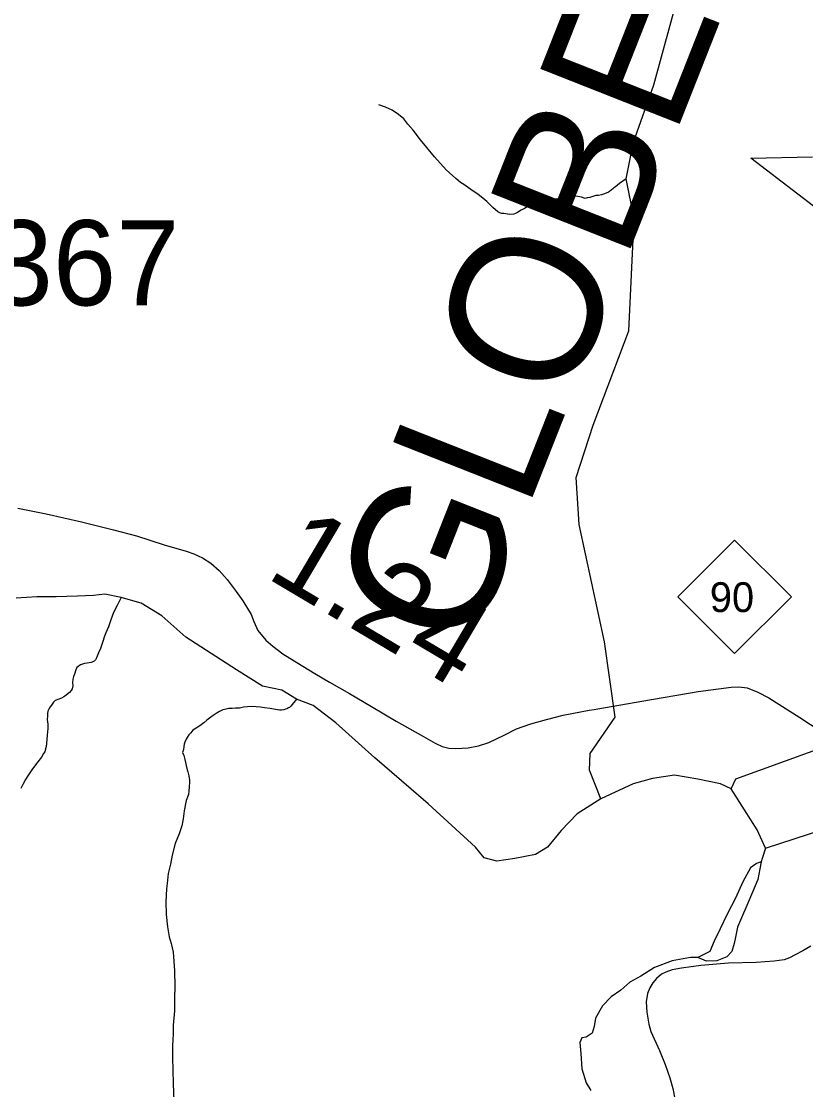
# Model space of a CAD drawing. Extents: x 1159738 to 1321356, y 736314 to 882035.
# Drawn here: x 1201279 to 1205885, y 838429 to 844699 of the extents above; entities that cross this region are included whole.
import ezdxf

# ---------------------------------------------------------------- set-up
doc = ezdxf.new("R2010")
doc.units = 0
for name, color, linetype in [('Exist Boundary Land Use Forest National US Forest Service', 7, 'Continuous'), ('Exist Geographical Mountain Summit Label', 7, 'Continuous'), ('Exist Hydrographic Creek Single Shore', 7, 'Continuous'), ('Exist Hydrographic Misc Water Feature', 7, 'Continuous'), ('Exist Road Primary NC Attributed', 7, 'Continuous'), ('Exist Road Primary NC Mileage Hundredths English Label', 7, 'Continuous'), ('Exist Road Primary NC Shield CELL', 7, 'Continuous'), ('Exist Road Primary NC Shield Number Label', 7, 'Continuous'), ('Exist Road Secondary Type 51 Number Label', 7, 'Continuous')]:
    doc.layers.add(name, color=color, linetype=linetype)

msp = doc.modelspace()

# ---------------------------------------------------------------- linework, layer by layer
at = {"layer": 'Exist Boundary Land Use Forest National US Forest Service'}
msp.add_lwpolyline([(1205931.4, 843614.4), (1205564.4, 843896.4), (1205925.3, 843904.4)], dxfattribs=at)
at = {"layer": 'Exist Hydrographic Creek Single Shore'}
for points in [[(1203996.3, 839789.4), (1203945.5, 839852.1), (1203667.6, 840106.7), (1203354.4, 840377), (1203124.9, 840583), (1202991.9, 840684.8), (1202894.5, 840721.9), (1202807.9, 840774.9), (1202694.4, 840798.4), (1202541.7, 840892.4), (1202244.3, 841084.3), (1202103.4, 841209.7), (1201982, 841284.1), (1201864.3, 841318.5), (1201768.9, 841337.5), (1201702.3, 841329.7), (1201608.4, 841325.7), (1201483.1, 841321.8), (1201369.6, 841321.8), (1201248.3, 841314)], [(1205648.8, 839845.9), (1205601.1, 839954), (1205526.8, 840071.5), (1205447.5, 840195.3), (1205385.9, 840224.2), (1205252.8, 840251.6), (1205115.8, 840275.1), (1204986.6, 840255.6), (1204873.1, 840224.2), (1204682, 840135.8), (1204543.8, 840048.4), (1204449.9, 839950.5), (1204369.3, 839853.3), (1204298.9, 839810.2), (1204176.4, 839785.5), (1204070.7, 839769.9), (1203996.3, 839789.4)], [(1205648.8, 839845.9), (1205630.1, 839785.2), (1205625, 839766.5), (1205616.5, 839725.6), (1205604.6, 839662.5), (1205573.9, 839587.6), (1205539.9, 839509.2), (1205509.2, 839437.6), (1205485.4, 839383.1), (1205473.6, 839324.2), (1205465.1, 839286.7), (1205451.5, 839240.7), (1205422.5, 839208.3), (1205362.9, 839186.1), (1205303.3, 839182.7), (1205252.2, 839204.9), (1205209.6, 839204.9), (1205100.7, 839186.1), (1204996.8, 839146.9), (1204916.7, 839095.8), (1204853.7, 839060), (1204799.2, 839012.3), (1204743.7, 838973.9), (1204692.6, 838921.1), (1204651.7, 838849.5), (1204643.2, 838800.1), (1204631.3, 838760.9), (1204597.2, 838737.1), (1204571.7, 838733.7), (1204558.1, 838706.4), (1204564.9, 838641.6), (1204571.7, 838551.3), (1204597.2, 838469.5), (1204622.8, 838425.2)], [(1205625, 839766.5), (1205596.2, 839757.5), (1205561.7, 839730.8), (1205516.1, 839649), (1205473.7, 839553.1), (1205424.9, 839458.7), (1205384.1, 839373.8), (1205347.9, 839301.5), (1205322.8, 839240.1), (1205252.2, 839204.9)]]:
    msp.add_lwpolyline(points, dxfattribs=at)
at = {"layer": 'Exist Hydrographic Misc Water Feature'}
for points in [[(1204682, 840135.8), (1204616.4, 840303.8), (1204619.4, 840402.3), (1204767.4, 840616), (1204703.4, 841057.2), (1204555.4, 841746.1), (1204538.4, 842022.3), (1204638.3, 842328.8), (1204846.5, 842882.1), (1204878.7, 843541.9), (1204831, 843775.9), (1204875.1, 843990.2), (1204993.4, 844327.2), (1205196.4, 845071.8), (1205166.3, 845223.4), (1205057.4, 845484.8), (1205069.4, 845619.2), (1205148.3, 845781.7), (1205445.3, 845959.6), (1205822.3, 846323), (1206049.3, 846400.6), (1206894.3, 846501.8), (1207238.4, 846593.4), (1207738.3, 846563.7)], [(1205447.5, 840195.3), (1205474.4, 840253.9), (1205902.9, 840408.9), (1206223.4, 840524.5), (1206334.4, 840607.6), (1206751.4, 841521.7), (1206977.5, 841881.5), (1207080.4, 841977.9), (1207258.4, 842072.8), (1207369.4, 842172.4), (1207741.4, 842686.9), (1207794.4, 842800.7), (1207890.5, 843566.9), (1208069.4, 844003.2), (1208082.4, 844176.9), (1208178.4, 844358.9)], [(1204831, 843775.9), (1204792.2, 843746.9), (1204767.6, 843727.6), (1204757.5, 843719.9), (1204753.4, 843716), (1204732.9, 843700.5), (1204726.7, 843696.7), (1204704.5, 843687.3), (1204686.3, 843681.7), (1204668.3, 843678.2), (1204652.3, 843676.7), (1204636, 843671.1), (1204617.8, 843665.6), (1204601.8, 843664), (1204589.7, 843660.3), (1204583.7, 843662.5), (1204567.9, 843666.9), (1204548, 843671.5), (1204532, 843673.9), (1204518, 843672.3), (1204507.8, 843670.5), (1204497.9, 843668.9), (1204485.9, 843667.2), (1204471.7, 843665.6), (1204429.5, 843658.7), (1204397.5, 843655.6), (1204353.2, 843648.8), (1204310.9, 843635.8), (1204272.5, 843622.9), (1204252.2, 843613.4), (1204238, 843603.8), (1204213.6, 843590.5), (1204193.3, 843577), (1204181, 843571.4), (1204170.8, 843567.6), (1204146.8, 843566.2), (1204113, 843571.2), (1204101, 843571.5), (1204089.1, 843575.9), (1204077.2, 843582.2), (1204047.9, 843607), (1204030.4, 843625.4), (1204012.8, 843641.9), (1203989.3, 843662.6), (1203961.9, 843683.4), (1203918.6, 843712.5), (1203877.4, 843741.7), (1203857.7, 843754.3), (1203830.3, 843777), (1203773.7, 843828.5), (1203705.8, 843904.4), (1203661.1, 843959.7), (1203622.3, 844004.7), (1203579.9, 844059.9), (1203548.7, 844096.8), (1203525.6, 844127.5), (1203494.3, 844152.3), (1203456.8, 844177.4), (1203417.4, 844196.5), (1203377.7, 844209.5)], [(1205648.8, 839845.9), (1205991.5, 839957.9), (1206489.4, 840177.7), (1206647.4, 840171.3), (1206870.4, 840058.6), (1207169.5, 840042.7), (1207715.8, 840029.3), (1208301.5, 839944.6), (1208549.5, 839860.8), (1208893.5, 839945.8), (1209127.4, 839954.3), (1209371.5, 840057.7), (1209485.9, 840211.5), (1209576.5, 840536.2), (1209649.5, 840784.1), (1209708.5, 841400.1), (1209812.5, 841572), (1209932.5, 841694.4)], [(1201864.3, 841318.5), (1201841.2, 841271), (1201820, 841229.6), (1201811.5, 841207.8), (1201802.8, 841180), (1201789.8, 841146.3), (1201774.9, 841110.7), (1201766.3, 841090.9), (1201755.2, 841053.2), (1201744.3, 841019.5), (1201731.6, 840993.8), (1201720.8, 840964.1), (1201714.5, 840952.2), (1201706.2, 840944.4), (1201694.1, 840938.7), (1201687.9, 840936.9), (1201665.9, 840931.6), (1201649.9, 840929.9), (1201625.6, 840922.6), (1201617.5, 840916.8), (1201611.4, 840913), (1201605.2, 840907.2), (1201598.9, 840893.3), (1201590.1, 840867.5), (1201585.7, 840853.6), (1201581.2, 840837.8), (1201578.9, 840819.8), (1201580.3, 840799.7), (1201577.7, 840781.8), (1201571.5, 840772), (1201561.2, 840760.2), (1201534.7, 840738.9), (1201528.5, 840735.1), (1201514.3, 840727.5), (1201498.2, 840721.9), (1201477.9, 840712.5), (1201467.6, 840702.7), (1201455.1, 840685), (1201446.9, 840675.3), (1201440.4, 840663.4), (1201434.1, 840651.6), (1201431.7, 840637.7), (1201431.3, 840621.7), (1201430.7, 840601.7), (1201434, 840573.5), (1201433.4, 840549.6), (1201430.4, 840509.6), (1201427, 840461.7), (1201424.5, 840443.7), (1201420.1, 840429.8), (1201415.6, 840411.9), (1201409.4, 840402.1), (1201396.8, 840380.4), (1201376, 840353), (1201344.9, 840311.8), (1201332.4, 840294.1), (1201315.8, 840270.5), (1201303.2, 840248.8), (1201286.4, 840221.3), (1201275.8, 840197.5)], [(1202894.5, 840721.9), (1202861.9, 840681), (1202853.8, 840673.2), (1202847.6, 840669.4), (1202837.5, 840663.6), (1202829.4, 840661.9), (1202821.3, 840658.1), (1202807.2, 840656.4), (1202795.2, 840656.8), (1202771.3, 840661.4), (1202739.6, 840666.3), (1202707.5, 840671.2), (1202683.7, 840673.8), (1202657.6, 840676.5), (1202633.6, 840677.2), (1202607.6, 840675.9), (1202583.6, 840674.5), (1202559.4, 840669.2), (1202537.4, 840667.8), (1202517.3, 840666.3), (1202497.3, 840666.8), (1202481.3, 840663.3), (1202463, 840657.7), (1202442.7, 840648.3), (1202422.5, 840636.9), (1202406.1, 840625.3), (1202383.6, 840609.9), (1202367.4, 840598.3), (1202350.9, 840582.7), (1202326.5, 840565.4), (1202306, 840551.9), (1202285.7, 840538.5), (1202273.3, 840522.8), (1202262.9, 840511.1), (1202252.6, 840495.4), (1202246.3, 840485.5), (1202239.7, 840469.7), (1202235.5, 840457.8), (1202233.2, 840443.8), (1202230.6, 840425.9), (1202226.1, 840408), (1202233.6, 840389.8), (1202239, 840367.6), (1202246, 840331.4), (1202253.4, 840307.2), (1202257.2, 840295.1), (1202262.4, 840270.9), (1202264, 840256.8), (1202265.9, 840248.8), (1202265.5, 840234.8), (1202264.8, 840206.8), (1202262, 840180.9), (1202259.5, 840160.9), (1202246.5, 840127.2), (1202234.9, 840065.5), (1202229.6, 840019.6), (1202220.5, 839977.9), (1202205.2, 839930.2), (1202181.6, 839874.8), (1202163.8, 839805.3), (1202154.4, 839753.5), (1202140.9, 839697.8), (1202135.3, 839639.9), (1202130.3, 839608.1), (1202126.3, 839532.1), (1202128.4, 839458), (1202136.4, 839385.7), (1202146.8, 839325.4), (1202157.8, 839287.1), (1202170.4, 839236.7), (1202174.9, 839182.5), (1202177.4, 839126.4), (1202180.9, 839034.3), (1202177.2, 838966.3), (1202179.1, 838892.2), (1202170.7, 838808.4), (1202169.4, 838756.4), (1202165.5, 838686.4), (1202165.6, 838616.4), (1202167.8, 838546.2), (1202169.5, 838464.2), (1202174.7, 838364)]]:
    msp.add_lwpolyline(points, dxfattribs=at)
at = {"layer": 'Exist Road Primary NC Attributed'}
for points in [[(1201257.6, 841842.5), (1201424.8, 841809.5), (1201631.4, 841761.9), (1201820, 841714.7), (1201954.9, 841679.2), (1202117.2, 841626.8), (1202246.1, 841589.6), (1202291.4, 841574), (1202342.4, 841550), (1202391.6, 841518.6), (1202439.9, 841476.6), (1202488.1, 841424), (1202539.5, 841352.4), (1202579.4, 841298.1), (1202628.7, 841218.5), (1202643.5, 841178), (1202667, 841124.9), (1202714.9, 841067.3), (1202755.4, 841031.3), (1202814.2, 840987.5), (1202896.4, 840935.6), (1203001.9, 840871.2), (1203088.4, 840821.9), (1203205.9, 840753.9), (1203335.5, 840678.3), (1203480.2, 840592.5), (1203641.3, 840502.3), (1203710, 840463.9), (1203751.2, 840444.2), (1203790.2, 840434.4), (1203828.8, 840431.3), (1203867.1, 840433.7), (1203903.3, 840436.2), (1203963.8, 840448.2), (1204024.6, 840467.6), (1204114.3, 840510), (1204187.7, 840547.2), (1204271.1, 840576.7), (1204362.3, 840601.1), (1204461.5, 840626.9), (1204612.9, 840655.9), (1204643, 840661.1), (1204664.7, 840664.9), (1204923.6, 840709.7), (1205254.2, 840765.4), (1205447.7, 840791.9), (1205493.8, 840794.2), (1205541.6, 840786.8), (1205604.8, 840761.7), (1205669.8, 840729.2), (1205850.5, 840613.1), (1206045.1, 840487)], [(1205916.7, 839270.9), (1205868.4, 839243.8), (1205824.7, 839220.1), (1205791.1, 839202.8), (1205759.5, 839191.2), (1205701.1, 839183.4), (1205594.5, 839175.5), (1205432.1, 839171.3), (1205270.3, 839157.4), (1205155.4, 839143.2), (1205101.3, 839132.9), (1205063.3, 839119.7), (1205038.8, 839106.2), (1205009.9, 839081.3), (1204988.7, 839056.3), (1204970.3, 839026.3), (1204956.3, 838992.9), (1204948.5, 838944.7), (1204952.3, 838884.8), (1204964.7, 838813.9), (1204976.4, 838771), (1205027.8, 838659.9), (1205060.4, 838576.4), (1205087.9, 838498.8), (1205104.4, 838436.9), (1205117.4, 838376)]]:
    msp.add_lwpolyline(points, dxfattribs=at)
at = {"layer": 'Exist Road Primary NC Shield CELL'}
msp.add_lwpolyline([(1205135.4, 841322.1), (1205468.4, 841655.1), (1205801.4, 841322.1), (1205468.4, 840989.1)], close=True, dxfattribs=at)

# ---------------------------------------------------------------- texts
at = {"layer": 'Exist Geographical Mountain Summit Label'}
msp.add_text('GLOBE      MOUNTAINS', height=880, rotation=68.46268, dxfattribs=at).set_placement((1203909.7, 840966.1))
at = {"layer": 'Exist Road Primary NC Mileage Hundredths English Label'}
msp.add_text('1.24', height=500, rotation=329.33419, dxfattribs=at).set_placement((1202706.9, 841440.1))
at = {"layer": 'Exist Road Primary NC Shield Number Label'}
msp.add_text('90', height=175, dxfattribs=at).set_placement((1205322.6, 841232.4))
at = {"layer": 'Exist Road Secondary Type 51 Number Label'}
msp.add_text('1367', height=500, dxfattribs=at).set_placement((1200720.2, 843032.4))

doc.saveas('drawing.dxf')
